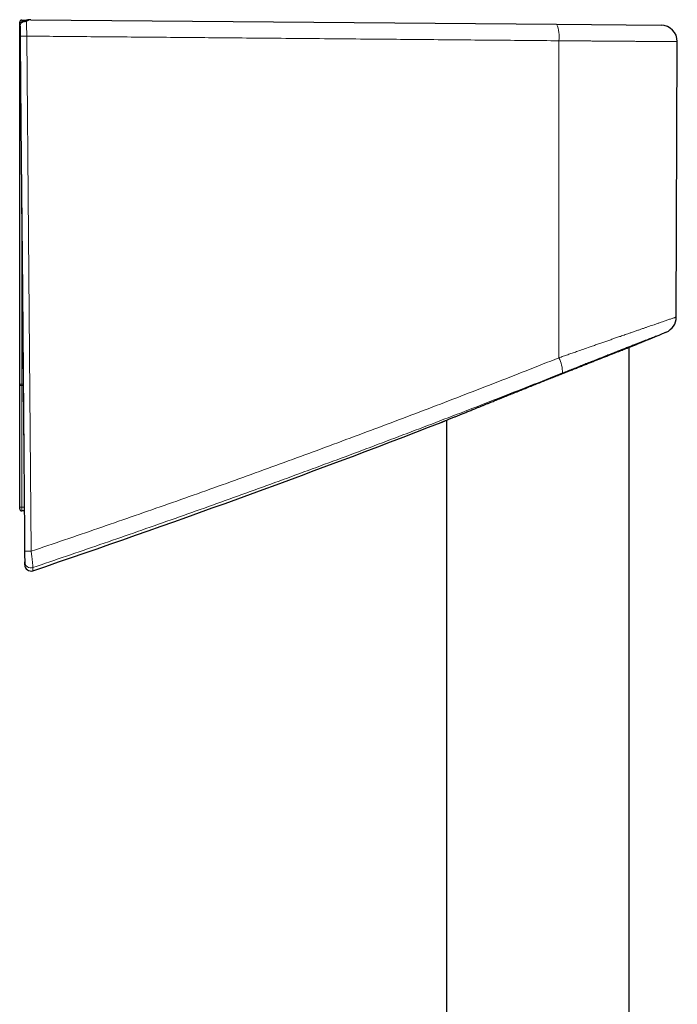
# Model space of a CAD drawing. Header units: millimetres. Extents: x 8 to 791, y 12 to 1717.
# Tile 341 of 341: x 653 to 717, y 1621 to 1717. Entities that reach past the tile are written whole.
import ezdxf

# ---------------------------------------------------------------- set-up
doc = ezdxf.new("R2010")
doc.units = ezdxf.units.MM

msp = doc.modelspace()

# ---------------------------------------------------------------- linework, layer by layer
at = {"color": 7, "linetype": 'Continuous', "lineweight": 30}
for p, q in [((652.896, 1714.487), (652.896, 1716.637)), ((653.098, 1716.837), (653.584, 1716.831)), ((653.995, 1716.882), (653.99, 1716.882)), ((653.995, 1716.882), (705.227, 1716.435)), ((705.227, 1716.435), (715.399, 1716.346)), ((716.891, 1687.889), (716.985, 1714.741)), ((652.896, 1714.087), (652.896, 1714.487)), ((652.896, 1681.359), (652.896, 1714.087)), ((712.296, 1392.212), (712.296, 1684.945)), ((713.116, 1685.266), (713.116, 1685.266)), ((652.896, 1681.276), (652.896, 1681.359)), ((652.896, 1669.405), (652.896, 1681.276)), ((693.972, 1677.617), (693.972, 1677.617)), ((694.496, 1677.83), (694.496, 1392.343)), ((652.896, 1669.187), (652.896, 1669.405)), ((653.345, 1668.987), (653.096, 1668.987)), ((653.377, 1664.984), (653.389, 1663.717))]:
    msp.add_line(p, q, dxfattribs=at)
at = {"color": 8, "linetype": 'Continuous', "lineweight": 0}
for p, q in [((652.896, 1716.637), (653.108, 1716.637)), ((653.108, 1716.637), (653.108, 1716.618)), ((653.135, 1716.637), (653.108, 1716.637)), ((705.456, 1714.829), (705.439, 1683.914)), ((652.896, 1714.487), (652.946, 1714.487)), ((653.096, 1697.579), (653.096, 1681.359)), ((653.096, 1681.359), (653.095, 1681.221)), ((653.095, 1681.221), (653.095, 1669.35)), ((653.238, 1681.22), (653.095, 1681.221)), ((653.096, 1681.359), (653.237, 1681.358)), ((653.095, 1669.35), (653.342, 1669.35))]:
    msp.add_line(p, q, dxfattribs=at)
at = {"color": 7, "linetype": 'Continuous', "lineweight": 30, "flags": 128}
msp.add_lwpolyline([(652.934, 1716.077), (652.945, 1714.855), (653.016, 1706.71), (653.158, 1690.42), (653.366, 1666.61)], dxfattribs=at)
at = {"color": 8, "linetype": 'Continuous', "lineweight": 0, "flags": 128}
for points in [[(653.38, 1665.058), (653.211, 1684.448), (652.942, 1715.278)], [(653.578, 1715.281), (653.748, 1695.891), (654.017, 1665.061)], [(653.095, 1681.221), (653.056, 1681.222), (653.019, 1681.225), (652.984, 1681.23), (652.954, 1681.237), (652.929, 1681.246), (652.911, 1681.255), (652.9, 1681.265), (652.896, 1681.276)], [(653.095, 1669.35), (653.056, 1669.351), (653.019, 1669.354), (652.984, 1669.359), (652.954, 1669.366), (652.929, 1669.374), (652.911, 1669.384), (652.9, 1669.394), (652.896, 1669.405)]]:
    msp.add_lwpolyline(points, dxfattribs=at)
at = {"color": 7, "linetype": 'Continuous', "lineweight": 30}
for centre, radius, start, end in [((653.096, 1716.637), 0.2, 89.3, 180), ((715.385, 1714.746), 1.6, 359.79985, 89.5), ((653.096, 1714.487), 0.2, 180, 222.40452), ((715.291, 1687.896), 1.6, 292.44893, 359.76838), ((332.545, 2610.017), 1000, 292.369363, 292.541778), ((332.545, 2610.017), 1000, 288.761929, 291.187517), ((653.096, 1669.187), 0.2, 180, 270), ((653.989, 1663.722), 0.6, 180.08636, 288.78298)]:
    msp.add_arc(centre, radius, start, end, dxfattribs=at)
at = {"color": 8, "linetype": 'Continuous', "lineweight": 0}
for centre, radius, start, end in [((652.271, 1716.697), 0.839, 355.90193, 9.59987), ((702.586, 1715.24), 2.899, 351.86036, 24.34454), ((653.055, 1756.693), 41.416, 269.84256, 270.72306), ((652.944, 1705.066), 9.021, 89.95364, 90.30892), ((702.817, 1682.503), 2.978, 358.69941, 28.27639), ((653.046, 1627.236), 54.124, 89.94707, 90.15879), ((653.494, 1706.441), 41.383, 269.84167, 270.72353), ((653.988, 1664.036), 0.6, 180.52769, 288.76408)]:
    msp.add_arc(centre, radius, start, end, dxfattribs=at)
msp.add_ellipse((653.096, 1669.487), major_axis=(0, 0.5), ratio=0.001, start_param=1.849697, end_param=3.141593, dxfattribs=at)
at = {"color": 7, "linetype": 'Continuous', "lineweight": 30}
for points, knots in [([(652.933, 1716.248), (652.934, 1716.278), (652.937, 1716.338), (652.961, 1716.423), (652.999, 1716.501), (653.05, 1716.57), (653.115, 1716.628), (653.192, 1716.674), (653.278, 1716.707), (653.368, 1716.723), (653.459, 1716.724), (653.52, 1716.717), (653.553, 1716.71), (653.555, 1716.71)], [0, 0, 0, 0, 0.097384, 0.197672, 0.29503, 0.395073, 0.495037, 0.597737, 0.700696, 0.806516, 0.898405, 0.992252, 1, 1, 1, 1]), ([(653.988, 1716.881), (653.972, 1716.882), (653.921, 1716.883), (653.834, 1716.876), (653.726, 1716.863), (653.619, 1716.842), (653.514, 1716.813), (653.409, 1716.778), (653.309, 1716.735), (653.223, 1716.693), (653.172, 1716.662), (653.152, 1716.65)], [0, 0, 0, 0, 0.052636, 0.177366, 0.302342, 0.427477, 0.554291, 0.679894, 0.802961, 0.923762, 1, 1, 1, 1]), ([(652.933, 1716.248), (652.933, 1716.226), (652.934, 1716.181), (652.934, 1716.122), (652.934, 1716.087), (652.934, 1716.077)], [0, 0, 0, 0, 0.404757, 0.822514, 1, 1, 1, 1]), ([(693.967, 1677.614), (693.966, 1677.614), (693.964, 1677.613), (693.975, 1677.618), (693.999, 1677.628), (694.039, 1677.644), (694.094, 1677.666), (694.163, 1677.694), (694.246, 1677.728), (694.344, 1677.768), (694.456, 1677.814), (694.581, 1677.865), (694.719, 1677.921), (694.868, 1677.982), (695.03, 1678.048), (695.232, 1678.13), (695.482, 1678.232), (695.787, 1678.356), (696.117, 1678.49), (696.471, 1678.634), (696.849, 1678.787), (697.202, 1678.93), (697.52, 1679.059), (697.792, 1679.169), (698.064, 1679.279), (698.336, 1679.389), (698.614, 1679.502), (698.886, 1679.612), (699.152, 1679.719), (699.41, 1679.823), (699.672, 1679.929), (700.016, 1680.067), (700.446, 1680.24), (700.968, 1680.45), (701.502, 1680.665), (702.045, 1680.882), (702.592, 1681.102), (703.138, 1681.32), (703.683, 1681.538), (704.211, 1681.749), (704.724, 1681.954), (705.206, 1682.145), (705.671, 1682.33), (706.113, 1682.506), (706.539, 1682.675), (706.95, 1682.838), (707.351, 1682.997), (707.746, 1683.153), (708.135, 1683.307), (708.518, 1683.459), (708.894, 1683.607), (709.26, 1683.752), (709.638, 1683.9), (710.022, 1684.052), (710.399, 1684.2), (710.748, 1684.338), (711.061, 1684.46), (711.347, 1684.572), (711.604, 1684.673), (711.856, 1684.772), (712.098, 1684.867), (712.289, 1684.942), (712.429, 1684.997), (712.527, 1685.035), (712.618, 1685.071), (712.703, 1685.104), (712.78, 1685.134), (712.85, 1685.162), (712.913, 1685.186), (712.974, 1685.21), (713.03, 1685.232), (713.076, 1685.25), (713.107, 1685.262), (713.122, 1685.268), (713.121, 1685.268), (713.121, 1685.267)], [0, 0, 0, 0, 0.00217, 0.014943, 0.026828, 0.038733, 0.050723, 0.062713, 0.074788, 0.086863, 0.099024, 0.111206, 0.123066, 0.134926, 0.146863, 0.158799, 0.176502, 0.194265, 0.21207, 0.229934, 0.248048, 0.266221, 0.278013, 0.28982, 0.300863, 0.311906, 0.322998, 0.334089, 0.343884, 0.353678, 0.363505, 0.373332, 0.391915, 0.410551, 0.429525, 0.448555, 0.467483, 0.486464, 0.505114, 0.523815, 0.541032, 0.55829, 0.574059, 0.589858, 0.605147, 0.619809, 0.634538, 0.649294, 0.664176, 0.679088, 0.694129, 0.709201, 0.724347, 0.74223, 0.760168, 0.776702, 0.793281, 0.808451, 0.823657, 0.838384, 0.855827, 0.87333, 0.882108, 0.890886, 0.899696, 0.908505, 0.917447, 0.926388, 0.935364, 0.944339, 0.956577, 0.968837, 0.981188, 0.993539, 1, 1, 1, 1]), ([(653.366, 1666.61), (653.367, 1666.523), (653.368, 1666.349), (653.37, 1666.098), (653.372, 1665.866), (653.374, 1665.659), (653.376, 1665.483), (653.377, 1665.349), (653.377, 1665.256), (653.377, 1665.243), (653.377, 1665.236)], [0, 0, 0, 0, 0.125756, 0.250935, 0.376054, 0.500993, 0.62545, 0.749409, 0.873612, 1, 1, 1, 1]), ([(653.377, 1665.236), (653.377, 1665.167), (653.377, 1665.029), (653.377, 1664.963), (653.377, 1664.984), (653.377, 1664.984)], [0, 0, 0, 0, 0.499378, 0.999825, 1, 1, 1, 1]), ([(653.389, 1663.717), (653.389, 1663.717), (653.389, 1663.715), (653.389, 1663.723), (653.389, 1663.742), (653.389, 1663.775), (653.389, 1663.819), (653.389, 1663.877), (653.389, 1663.946), (653.389, 1664.002), (653.389, 1664.03)], [0, 0, 0, 0, 0.015012, 0.155719, 0.296433, 0.437154, 0.577858, 0.718566, 0.859279, 1, 1, 1, 1])]:
    msp.add_open_spline(points, degree=3, knots=knots, dxfattribs=at)
at = {"color": 8, "linetype": 'Continuous', "lineweight": 0}
for points, knots in [([(653.995, 1716.882), (653.964, 1716.881), (653.901, 1716.878), (653.806, 1716.855), (653.711, 1716.816), (653.627, 1716.767), (653.576, 1716.726), (653.555, 1716.71)], [0, 0, 0, 0, 0.208978, 0.419373, 0.634357, 0.850995, 1, 1, 1, 1]), ([(653.555, 1716.71), (653.556, 1716.687), (653.558, 1716.635), (653.562, 1716.536), (653.565, 1716.416), (653.568, 1716.282), (653.571, 1716.135), (653.573, 1715.977), (653.575, 1715.811), (653.577, 1715.638), (653.578, 1715.46), (653.578, 1715.341), (653.578, 1715.281)], [0, 0, 0, 0, 0.081725, 0.183638, 0.285875, 0.387788, 0.489713, 0.591962, 0.693887, 0.795817, 0.89807, 1, 1, 1, 1]), ([(652.942, 1715.278), (652.941, 1715.333), (652.94, 1715.445), (652.939, 1715.608), (652.937, 1715.764), (652.936, 1715.904), (652.935, 1716.028), (652.934, 1716.126), (652.933, 1716.202), (652.933, 1716.233), (652.933, 1716.248)], [0, 0, 0, 0, 0.1259562, 0.2555651, 0.3815219, 0.5111306, 0.6371117, 0.7667369, 0.8819904, 1, 1, 1, 1]), ([(705.456, 1714.829), (704.401, 1714.839), (702.317, 1714.857), (699.199, 1714.884), (696.054, 1714.911), (692.858, 1714.939), (689.524, 1714.968), (686.102, 1714.998), (682.506, 1715.029), (678.948, 1715.06), (675.43, 1715.091), (672.179, 1715.119), (669.066, 1715.146), (666.041, 1715.172), (662.966, 1715.199), (659.784, 1715.227), (656.655, 1715.254), (654.566, 1715.272), (653.578, 1715.281)], [0, 0, 0, 0, 0.0613107, 0.1211863, 0.1810636, 0.2438172, 0.3065729, 0.3742484, 0.4419265, 0.5146963, 0.5799445, 0.645195, 0.7024233, 0.7596531, 0.8196918, 0.8797324, 0.9430816, 1, 1, 1, 1]), ([(716.985, 1714.741), (716.985, 1714.741), (716.987, 1714.741), (716.978, 1714.741), (716.956, 1714.741), (716.917, 1714.741), (716.864, 1714.742), (716.789, 1714.742), (716.689, 1714.743), (716.559, 1714.744), (716.405, 1714.745), (716.228, 1714.746), (716.027, 1714.748), (715.803, 1714.75), (715.556, 1714.752), (715.288, 1714.754), (715.001, 1714.756), (714.695, 1714.758), (714.368, 1714.761), (714.021, 1714.763), (713.653, 1714.766), (713.266, 1714.769), (712.86, 1714.772), (712.493, 1714.775), (712.174, 1714.778), (711.911, 1714.78), (711.644, 1714.782), (711.374, 1714.784), (711.098, 1714.786), (710.8, 1714.788), (710.479, 1714.791), (710.134, 1714.793), (709.782, 1714.796), (709.404, 1714.799), (708.998, 1714.802), (708.586, 1714.805), (708.19, 1714.808), (707.812, 1714.811), (707.428, 1714.814), (707.041, 1714.817), (706.65, 1714.82), (706.255, 1714.823), (705.857, 1714.826), (705.589, 1714.828), (705.456, 1714.829)], [0, 0, 0, 0, 0.000878, 0.024332, 0.047779, 0.071464, 0.095156, 0.118841, 0.148249, 0.177658, 0.207273, 0.236889, 0.26672, 0.29655, 0.326597, 0.356645, 0.386053, 0.415462, 0.445078, 0.474694, 0.504498, 0.534356, 0.564376, 0.594451, 0.612239, 0.63004, 0.647525, 0.665011, 0.68254, 0.700069, 0.720833, 0.741596, 0.762432, 0.783269, 0.807755, 0.832272, 0.853117, 0.873981, 0.894909, 0.915838, 0.93684, 0.957843, 0.978912, 1, 1, 1, 1]), ([(705.439, 1683.914), (705.584, 1683.964), (705.873, 1684.066), (706.305, 1684.217), (706.734, 1684.368), (707.209, 1684.534), (707.728, 1684.716), (708.242, 1684.895), (708.705, 1685.057), (709.117, 1685.201), (709.524, 1685.342), (709.923, 1685.481), (710.313, 1685.617), (710.695, 1685.75), (711.07, 1685.88), (711.48, 1686.023), (711.919, 1686.175), (712.346, 1686.323), (712.722, 1686.453), (713.052, 1686.567), (713.372, 1686.678), (713.673, 1686.782), (713.957, 1686.88), (714.224, 1686.972), (714.481, 1687.061), (714.754, 1687.155), (715.039, 1687.253), (715.305, 1687.345), (715.531, 1687.422), (715.722, 1687.488), (715.899, 1687.549), (716.075, 1687.61), (716.244, 1687.668), (716.403, 1687.723), (716.541, 1687.77), (716.657, 1687.81), (716.751, 1687.842), (716.822, 1687.866), (716.868, 1687.882), (716.89, 1687.89), (716.889, 1687.889), (716.888, 1687.889)], [0, 0, 0, 0, 0.023668, 0.047337, 0.071097, 0.094856, 0.126721, 0.158642, 0.182725, 0.206807, 0.230991, 0.255174, 0.278973, 0.302772, 0.326673, 0.350573, 0.382647, 0.414786, 0.43905, 0.463314, 0.487693, 0.512072, 0.534788, 0.557504, 0.580319, 0.603134, 0.633757, 0.664443, 0.687613, 0.710784, 0.734067, 0.75735, 0.785576, 0.813855, 0.842291, 0.870781, 0.899439, 0.928153, 0.957036, 0.985977, 1, 1, 1, 1]), ([(715.902, 1686.417), (715.903, 1686.417), (715.904, 1686.418), (715.885, 1686.41), (715.845, 1686.395), (715.784, 1686.371), (715.703, 1686.339), (715.602, 1686.3), (715.479, 1686.252), (715.337, 1686.197), (715.172, 1686.132), (714.984, 1686.059), (714.772, 1685.977), (714.539, 1685.886), (714.286, 1685.786), (714.011, 1685.679), (713.717, 1685.564), (713.403, 1685.441), (713.068, 1685.31), (712.714, 1685.171), (712.34, 1685.024), (711.948, 1684.871), (711.54, 1684.71), (711.115, 1684.543), (710.675, 1684.37), (710.221, 1684.191), (709.76, 1684.009), (709.291, 1683.823), (708.818, 1683.636), (708.334, 1683.445), (707.842, 1683.25), (707.34, 1683.05), (706.831, 1682.848), (706.315, 1682.643), (705.968, 1682.505), (705.794, 1682.435)], [0, 0, 0, 0, 0.013917, 0.041991, 0.070065, 0.09836, 0.126654, 0.155187, 0.18372, 0.212479, 0.241238, 0.271331, 0.301564, 0.331861, 0.362409, 0.39302, 0.423883, 0.454809, 0.485877, 0.517563, 0.549391, 0.581285, 0.613431, 0.645642, 0.678107, 0.710635, 0.743306, 0.774963, 0.806745, 0.838582, 0.87064, 0.902755, 0.935091, 0.967483, 1, 1, 1, 1]), ([(654.017, 1665.061), (655.1, 1665.427), (657.266, 1666.16), (660.51, 1667.271), (663.749, 1668.392), (666.984, 1669.523), (670.215, 1670.665), (673.441, 1671.817), (676.661, 1672.979), (679.878, 1674.152), (683.092, 1675.336), (686.301, 1676.531), (689.505, 1677.735), (692.704, 1678.95), (695.897, 1680.176), (699.084, 1681.411), (702.266, 1682.656), (704.382, 1683.494), (705.439, 1683.914)], [0, 0, 0, 0, 0.062404, 0.124809, 0.187215, 0.249619, 0.312061, 0.374505, 0.436948, 0.499391, 0.561948, 0.624506, 0.687064, 0.74962, 0.812215, 0.87481, 0.937406, 1, 1, 1, 1]), ([(705.794, 1682.435), (704.736, 1682.015), (702.619, 1681.174), (699.436, 1679.925), (696.246, 1678.685), (693.05, 1677.455), (689.847, 1676.235), (686.638, 1675.025), (683.422, 1673.825), (680.199, 1672.635), (676.968, 1671.454), (673.73, 1670.282), (670.486, 1669.121), (667.236, 1667.969), (663.981, 1666.828), (660.719, 1665.697), (657.453, 1664.576), (655.272, 1663.837), (654.181, 1663.468)], [0, 0, 0, 0, 0.062404, 0.12481, 0.187215, 0.249619, 0.312061, 0.374504, 0.436947, 0.499388, 0.561945, 0.624502, 0.68706, 0.749616, 0.812211, 0.874808, 0.937405, 1, 1, 1, 1]), ([(653.389, 1664.03), (653.389, 1664.035), (653.388, 1664.044), (653.388, 1664.092), (653.388, 1664.163), (653.387, 1664.258), (653.386, 1664.374), (653.385, 1664.508), (653.383, 1664.66), (653.382, 1664.806), (653.381, 1664.94), (653.38, 1665.019), (653.38, 1665.058)], [0, 0, 0, 0, 0.102649, 0.208306, 0.310949, 0.416501, 0.520563, 0.627408, 0.735952, 0.847356, 0.923234, 1, 1, 1, 1]), ([(654.017, 1665.061), (654.024, 1665.001), (654.039, 1664.879), (654.06, 1664.702), (654.08, 1664.531), (654.099, 1664.368), (654.116, 1664.215), (654.132, 1664.073), (654.145, 1663.944), (654.157, 1663.828), (654.167, 1663.726), (654.174, 1663.64), (654.18, 1663.569), (654.183, 1663.517), (654.184, 1663.481), (654.182, 1663.472), (654.181, 1663.468)], [0, 0, 0, 0, 0.075081, 0.150161, 0.222719, 0.295488, 0.36804, 0.438298, 0.508756, 0.579008, 0.648955, 0.719107, 0.78905, 0.859296, 0.929754, 1, 1, 1, 1]), ([(654.181, 1663.468), (654.181, 1663.44), (654.181, 1663.383), (654.181, 1663.314), (654.181, 1663.257), (654.182, 1663.212), (654.182, 1663.179), (654.182, 1663.16), (654.182, 1663.152), (654.182, 1663.154), (654.182, 1663.154)], [0, 0, 0, 0, 0.140651, 0.281302, 0.421968, 0.562634, 0.703285, 0.843936, 0.984602, 1, 1, 1, 1])]:
    msp.add_open_spline(points, degree=3, knots=knots, dxfattribs=at)

doc.saveas('drawing.dxf')
